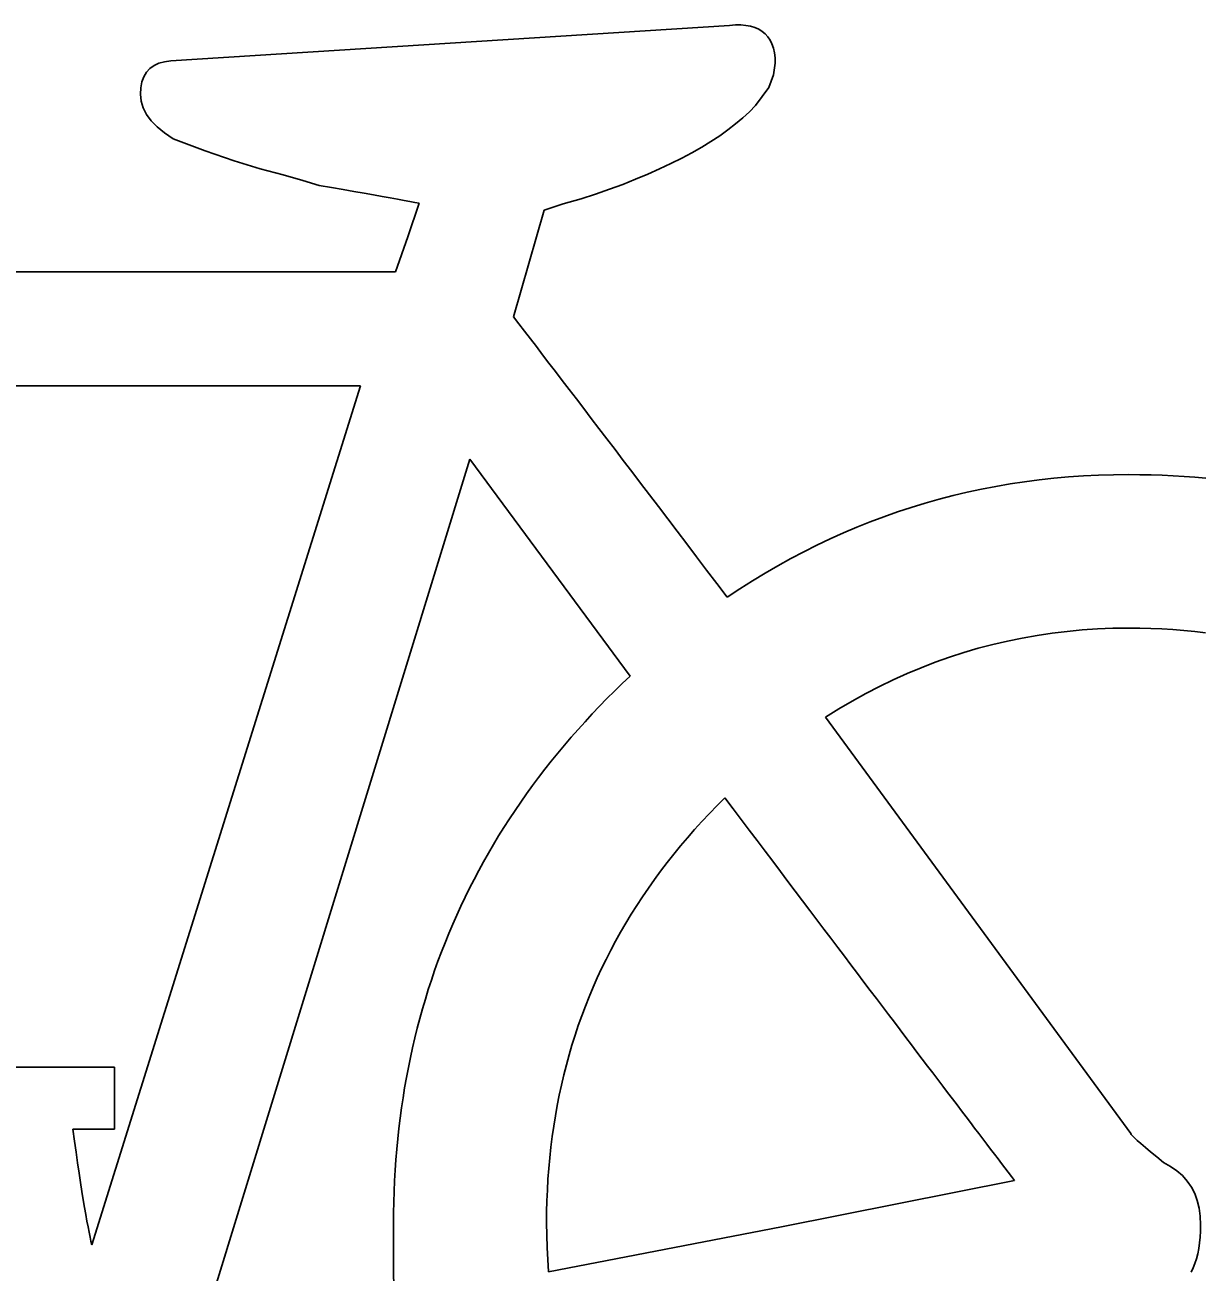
# Model space of a CAD drawing. Extents: x 99958 to 100176, y 99935 to 100011.
# Drawn here: x 100105.4869 to 100105.5497, y 99943.499 to 99943.5656 of the extents above; entities that cross this region are included whole.
import ezdxf

# ---------------------------------------------------------------- set-up
doc = ezdxf.new("R2010")
doc.units = 0
doc.layers.add('TR_SN_ConstructionSigns', color=7, linetype='Continuous')

msp = doc.modelspace()

# ---------------------------------------------------------------- linework, layer by layer
at = {"layer": 'TR_SN_ConstructionSigns'}
for p, q in [((100105.524464, 99943.565529), (100105.494671, 99943.563632)), ((100105.524779, 99943.56555), (100105.524464, 99943.565529)), ((100105.525072, 99943.565548), (100105.524779, 99943.56555)), ((100105.525344, 99943.565525), (100105.525072, 99943.565548)), ((100105.525594, 99943.565479), (100105.525344, 99943.565525)), ((100105.525822, 99943.565411), (100105.525594, 99943.565479)), ((100105.526028, 99943.56532), (100105.525822, 99943.565411)), ((100105.526213, 99943.565208), (100105.526028, 99943.56532)), ((100105.526376, 99943.565073), (100105.526213, 99943.565208)), ((100105.526517, 99943.564916), (100105.526376, 99943.565073)), ((100105.526637, 99943.564738), (100105.526517, 99943.564916)), ((100105.526734, 99943.564536), (100105.526637, 99943.564738)), ((100105.52681, 99943.564313), (100105.526734, 99943.564536)), ((100105.526865, 99943.564068), (100105.52681, 99943.564313)), ((100105.526897, 99943.5638), (100105.526865, 99943.564068)), ((100105.526908, 99943.56351), (100105.526897, 99943.5638)), ((100105.493364, 99943.563024), (100105.493223, 99943.562788)), ((100105.493545, 99943.563222), (100105.493364, 99943.563024)), ((100105.493766, 99943.563381), (100105.493545, 99943.563222)), ((100105.494028, 99943.563503), (100105.493766, 99943.563381)), ((100105.494329, 99943.563586), (100105.494028, 99943.563503)), ((100105.494671, 99943.563632), (100105.494329, 99943.563586)), ((100105.526821, 99943.562887), (100105.526908, 99943.56351)), ((100105.493122, 99943.562514), (100105.493062, 99943.562202)), ((100105.493223, 99943.562788), (100105.493122, 99943.562514)), ((100105.526559, 99943.562204), (100105.526821, 99943.562887)), ((100105.493062, 99943.562202), (100105.493042, 99943.561852)), ((100105.493042, 99943.561852), (100105.493077, 99943.561484)), ((100105.52586, 99943.561254), (100105.526559, 99943.562204)), ((100105.493077, 99943.561484), (100105.493184, 99943.561126)), ((100105.493184, 99943.561126), (100105.493362, 99943.560777)), ((100105.525532, 99943.560921), (100105.52586, 99943.561254)), ((100105.493362, 99943.560777), (100105.493611, 99943.560438)), ((100105.493611, 99943.560438), (100105.493931, 99943.560109)), ((100105.524793, 99943.56027), (100105.525176, 99943.560593)), ((100105.525176, 99943.560593), (100105.525532, 99943.560921)), ((100105.493931, 99943.560109), (100105.494322, 99943.559789)), ((100105.494322, 99943.559789), (100105.494785, 99943.55948)), ((100105.523944, 99943.559639), (100105.524382, 99943.559952)), ((100105.524382, 99943.559952), (100105.524793, 99943.56027)), ((100105.494785, 99943.55948), (100105.496489, 99943.558827)), ((100105.522465, 99943.558729), (100105.522985, 99943.559027)), ((100105.522985, 99943.559027), (100105.523478, 99943.559331)), ((100105.523478, 99943.559331), (100105.523944, 99943.559639)), ((100105.496489, 99943.558827), (100105.498039, 99943.558293)), ((100105.521343, 99943.558147), (100105.521918, 99943.558436)), ((100105.521918, 99943.558436), (100105.522465, 99943.558729)), ((100105.498039, 99943.558293), (100105.499433, 99943.557878)), ((100105.499433, 99943.557878), (100105.50066, 99943.557542)), ((100105.52011, 99943.557585), (100105.52074, 99943.557864)), ((100105.52074, 99943.557864), (100105.521343, 99943.558147)), ((100105.50066, 99943.557542), (100105.501706, 99943.557246)), ((100105.501706, 99943.557246), (100105.502571, 99943.556989)), ((100105.518057, 99943.556779), (100105.518769, 99943.557043)), ((100105.518769, 99943.557043), (100105.519453, 99943.557311)), ((100105.519453, 99943.557311), (100105.52011, 99943.557585)), ((100105.502571, 99943.556989), (100105.50323, 99943.556873)), ((100105.50323, 99943.556873), (100105.50385, 99943.556764)), ((100105.50385, 99943.556764), (100105.504431, 99943.556662)), ((100105.504431, 99943.556662), (100105.504973, 99943.556567)), ((100105.504973, 99943.556567), (100105.505477, 99943.556478)), ((100105.505477, 99943.556478), (100105.505941, 99943.556395)), ((100105.505941, 99943.556395), (100105.506367, 99943.556319)), ((100105.516551, 99943.556266), (100105.517317, 99943.55652)), ((100105.517317, 99943.55652), (100105.518057, 99943.556779)), ((100105.506367, 99943.556319), (100105.506755, 99943.55625)), ((100105.506755, 99943.55625), (100105.507103, 99943.556188)), ((100105.507103, 99943.556188), (100105.507413, 99943.556132)), ((100105.507917, 99943.556039), (100105.50731, 99943.554233)), ((100105.507413, 99943.556132), (100105.507684, 99943.556082)), ((100105.507684, 99943.556082), (100105.507917, 99943.556039)), ((100105.514572, 99943.555672), (100105.51559, 99943.555999)), ((100105.51559, 99943.555999), (100105.516551, 99943.556266)), ((100105.512943, 99943.549971), (100105.514572, 99943.555672)), ((100105.50731, 99943.554233), (100105.506646, 99943.552367)), ((100105.506646, 99943.552367), (100105.452542, 99943.552367)), ((100105.513232, 99943.549595), (100105.512943, 99943.549971)), ((100105.513532, 99943.549205), (100105.513232, 99943.549595)), ((100105.513842, 99943.548801), (100105.513532, 99943.549205)), ((100105.514162, 99943.548384), (100105.513842, 99943.548801)), ((100105.514493, 99943.547953), (100105.514162, 99943.548384)), ((100105.514834, 99943.547508), (100105.514493, 99943.547953)), ((100105.515184, 99943.547049), (100105.514834, 99943.547508)), ((100105.515546, 99943.546577), (100105.515184, 99943.547049)), ((100105.515917, 99943.546092), (100105.515546, 99943.546577)), ((100105.504779, 99943.546292), (100105.450215, 99943.546292)), ((100105.490449, 99943.50045), (100105.504779, 99943.546292)), ((100105.516298, 99943.545592), (100105.515917, 99943.546092)), ((100105.51669, 99943.545079), (100105.516298, 99943.545592)), ((100105.517092, 99943.544552), (100105.51669, 99943.545079)), ((100105.517504, 99943.544011), (100105.517092, 99943.544552)), ((100105.517927, 99943.543457), (100105.517504, 99943.544011)), ((100105.518359, 99943.542889), (100105.517927, 99943.543457)), ((100105.518802, 99943.542308), (100105.518359, 99943.542889)), ((100105.510618, 99943.54238), (100105.496308, 99943.495831)), ((100105.51916, 99943.530796), (100105.510618, 99943.54238)), ((100105.519255, 99943.541712), (100105.518802, 99943.542308)), ((100105.519719, 99943.541103), (100105.519255, 99943.541712)), ((100105.520192, 99943.540481), (100105.519719, 99943.541103)), ((100105.539436, 99943.541053), (100105.538668, 99943.540921)), ((100105.54021, 99943.54117), (100105.539436, 99943.541053)), ((100105.540988, 99943.541271), (100105.54021, 99943.54117)), ((100105.541771, 99943.541357), (100105.540988, 99943.541271)), ((100105.542559, 99943.541427), (100105.541771, 99943.541357)), ((100105.543353, 99943.541481), (100105.542559, 99943.541427)), ((100105.544151, 99943.54152), (100105.543353, 99943.541481)), ((100105.544954, 99943.541543), (100105.544151, 99943.54152)), ((100105.545762, 99943.541551), (100105.544954, 99943.541543)), ((100105.54636, 99943.541547), (100105.545762, 99943.541551)), ((100105.546954, 99943.541535), (100105.54636, 99943.541547)), ((100105.547545, 99943.541515), (100105.546954, 99943.541535)), ((100105.548133, 99943.541487), (100105.547545, 99943.541515)), ((100105.548717, 99943.541451), (100105.548133, 99943.541487)), ((100105.549299, 99943.541407), (100105.548717, 99943.541451)), ((100105.549877, 99943.541355), (100105.549299, 99943.541407)), ((100105.520676, 99943.539844), (100105.520192, 99943.540481)), ((100105.536393, 99943.540431), (100105.535645, 99943.540236)), ((100105.537146, 99943.54061), (100105.536393, 99943.540431)), ((100105.537905, 99943.540773), (100105.537146, 99943.54061)), ((100105.538668, 99943.540921), (100105.537905, 99943.540773)), ((100105.52117, 99943.539194), (100105.520676, 99943.539844)), ((100105.534163, 99943.5398), (100105.533429, 99943.539559)), ((100105.534901, 99943.540026), (100105.534163, 99943.5398)), ((100105.535645, 99943.540236), (100105.534901, 99943.540026)), ((100105.521674, 99943.53853), (100105.52117, 99943.539194)), ((100105.532701, 99943.539302), (100105.531977, 99943.53903)), ((100105.533429, 99943.539559), (100105.532701, 99943.539302)), ((100105.522188, 99943.537853), (100105.521674, 99943.53853)), ((100105.530545, 99943.538438), (100105.529837, 99943.538119)), ((100105.531259, 99943.538742), (100105.530545, 99943.538438)), ((100105.531977, 99943.53903), (100105.531259, 99943.538742)), ((100105.522713, 99943.537162), (100105.522188, 99943.537853)), ((100105.529133, 99943.537785), (100105.528435, 99943.537435)), ((100105.529837, 99943.538119), (100105.529133, 99943.537785)), ((100105.523248, 99943.536457), (100105.522713, 99943.537162)), ((100105.527741, 99943.537069), (100105.527052, 99943.536687)), ((100105.528435, 99943.537435), (100105.527741, 99943.537069)), ((100105.523793, 99943.535739), (100105.523248, 99943.536457)), ((100105.527052, 99943.536687), (100105.526369, 99943.536291)), ((100105.524348, 99943.535007), (100105.523793, 99943.535739)), ((100105.52569, 99943.535878), (100105.525016, 99943.53545)), ((100105.526369, 99943.536291), (100105.52569, 99943.535878)), ((100105.525016, 99943.53545), (100105.524348, 99943.535007)), ((100105.541672, 99943.53309), (100105.540873, 99943.532971)), ((100105.542477, 99943.533187), (100105.541672, 99943.53309)), ((100105.543288, 99943.533262), (100105.542477, 99943.533187)), ((100105.544104, 99943.533316), (100105.543288, 99943.533262)), ((100105.544926, 99943.533348), (100105.544104, 99943.533316)), ((100105.545754, 99943.533359), (100105.544926, 99943.533348)), ((100105.546353, 99943.533354), (100105.545754, 99943.533359)), ((100105.546947, 99943.533339), (100105.546353, 99943.533354)), ((100105.547538, 99943.533314), (100105.546947, 99943.533339)), ((100105.548124, 99943.533278), (100105.547538, 99943.533314)), ((100105.548706, 99943.533233), (100105.548124, 99943.533278)), ((100105.549284, 99943.533177), (100105.548706, 99943.533233)), ((100105.549858, 99943.533112), (100105.549284, 99943.533177)), ((100105.538511, 99943.532486), (100105.537735, 99943.532281)), ((100105.539293, 99943.532669), (100105.538511, 99943.532486)), ((100105.54008, 99943.532831), (100105.539293, 99943.532669)), ((100105.540873, 99943.532971), (100105.54008, 99943.532831)), ((100105.536201, 99943.531807), (100105.535443, 99943.531537)), ((100105.536965, 99943.532055), (100105.536201, 99943.531807)), ((100105.537735, 99943.532281), (100105.536965, 99943.532055)), ((100105.53469, 99943.531246), (100105.533943, 99943.530934)), ((100105.535443, 99943.531537), (100105.53469, 99943.531246)), ((100105.518743, 99943.530399), (100105.51916, 99943.530796)), ((100105.533202, 99943.5306), (100105.532467, 99943.530244)), ((100105.533943, 99943.530934), (100105.533202, 99943.5306)), ((100105.51793, 99943.529595), (100105.518333, 99943.529998)), ((100105.518333, 99943.529998), (100105.518743, 99943.530399)), ((100105.531738, 99943.529867), (100105.531014, 99943.529468)), ((100105.532467, 99943.530244), (100105.531738, 99943.529867)), ((100105.517145, 99943.528778), (100105.517534, 99943.529188)), ((100105.517534, 99943.529188), (100105.51793, 99943.529595)), ((100105.531014, 99943.529468), (100105.530297, 99943.529048)), ((100105.516763, 99943.528366), (100105.517145, 99943.528778)), ((100105.530297, 99943.529048), (100105.529585, 99943.528606)), ((100105.529585, 99943.528606), (100105.545878, 99943.506384)), ((100105.51602, 99943.527531), (100105.516388, 99943.52795)), ((100105.516388, 99943.52795), (100105.516763, 99943.528366)), ((100105.515305, 99943.526685), (100105.515659, 99943.52711)), ((100105.515659, 99943.52711), (100105.51602, 99943.527531)), ((100105.514958, 99943.526257), (100105.515305, 99943.526685)), ((100105.514285, 99943.525392), (100105.514618, 99943.525826)), ((100105.514618, 99943.525826), (100105.514958, 99943.526257)), ((100105.51396, 99943.524955), (100105.514285, 99943.525392)), ((100105.513329, 99943.524072), (100105.513641, 99943.524515)), ((100105.513641, 99943.524515), (100105.51396, 99943.524955)), ((100105.513024, 99943.523626), (100105.513329, 99943.524072)), ((100105.523801, 99943.523887), (100105.523392, 99943.523464)), ((100105.524219, 99943.524306), (100105.523801, 99943.523887)), ((100105.524658, 99943.523723), (100105.524219, 99943.524306)), ((100105.512435, 99943.522725), (100105.512726, 99943.523177)), ((100105.512726, 99943.523177), (100105.513024, 99943.523626)), ((100105.523392, 99943.523464), (100105.522993, 99943.523037)), ((100105.525092, 99943.523147), (100105.524658, 99943.523723)), ((100105.525521, 99943.522578), (100105.525092, 99943.523147)), ((100105.512151, 99943.52227), (100105.512435, 99943.522725)), ((100105.522603, 99943.522607), (100105.522222, 99943.522172)), ((100105.522993, 99943.523037), (100105.522603, 99943.522607)), ((100105.525944, 99943.522017), (100105.525521, 99943.522578)), ((100105.511605, 99943.521351), (100105.511875, 99943.521812)), ((100105.511875, 99943.521812), (100105.512151, 99943.52227)), ((100105.522222, 99943.522172), (100105.521851, 99943.521734)), ((100105.526362, 99943.521462), (100105.525944, 99943.522017)), ((100105.511342, 99943.520886), (100105.511605, 99943.521351)), ((100105.52149, 99943.521291), (100105.521137, 99943.520845)), ((100105.521851, 99943.521734), (100105.52149, 99943.521291)), ((100105.526774, 99943.520916), (100105.526362, 99943.521462)), ((100105.511086, 99943.520419), (100105.511342, 99943.520886)), ((100105.521137, 99943.520845), (100105.520794, 99943.520395)), ((100105.527181, 99943.520376), (100105.526774, 99943.520916)), ((100105.510596, 99943.519476), (100105.510837, 99943.519949)), ((100105.510837, 99943.519949), (100105.511086, 99943.520419)), ((100105.520461, 99943.519941), (100105.520137, 99943.519483)), ((100105.520794, 99943.520395), (100105.520461, 99943.519941)), ((100105.527582, 99943.519844), (100105.527181, 99943.520376)), ((100105.527978, 99943.519319), (100105.527582, 99943.519844)), ((100105.510361, 99943.518999), (100105.510596, 99943.519476)), ((100105.520137, 99943.519483), (100105.519822, 99943.519022)), ((100105.528368, 99943.518801), (100105.527978, 99943.519319)), ((100105.509912, 99943.518037), (100105.510133, 99943.51852)), ((100105.510133, 99943.51852), (100105.510361, 99943.518999)), ((100105.519517, 99943.518556), (100105.519221, 99943.518087)), ((100105.519822, 99943.519022), (100105.519517, 99943.518556)), ((100105.528753, 99943.518291), (100105.528368, 99943.518801)), ((100105.509699, 99943.517552), (100105.509912, 99943.518037)), ((100105.519221, 99943.518087), (100105.518934, 99943.517614)), ((100105.529133, 99943.517788), (100105.528753, 99943.518291)), ((100105.529507, 99943.517293), (100105.529133, 99943.517788)), ((100105.509492, 99943.517063), (100105.509699, 99943.517552)), ((100105.518657, 99943.517137), (100105.518389, 99943.516655)), ((100105.518934, 99943.517614), (100105.518657, 99943.517137)), ((100105.529875, 99943.516804), (100105.529507, 99943.517293)), ((100105.509099, 99943.516077), (100105.509292, 99943.516572)), ((100105.509292, 99943.516572), (100105.509492, 99943.517063)), ((100105.518389, 99943.516655), (100105.518131, 99943.516171)), ((100105.530238, 99943.516323), (100105.529875, 99943.516804)), ((100105.508914, 99943.515579), (100105.509099, 99943.516077)), ((100105.518131, 99943.516171), (100105.517882, 99943.515682)), ((100105.530596, 99943.51585), (100105.530238, 99943.516323)), ((100105.530948, 99943.515383), (100105.530596, 99943.51585)), ((100105.508735, 99943.515079), (100105.508914, 99943.515579)), ((100105.517642, 99943.515189), (100105.517412, 99943.514693)), ((100105.517882, 99943.515682), (100105.517642, 99943.515189)), ((100105.531295, 99943.514924), (100105.530948, 99943.515383)), ((100105.508399, 99943.514068), (100105.508563, 99943.514575)), ((100105.508563, 99943.514575), (100105.508735, 99943.515079)), ((100105.517412, 99943.514693), (100105.517191, 99943.514192)), ((100105.531636, 99943.514472), (100105.531295, 99943.514924)), ((100105.531972, 99943.514028), (100105.531636, 99943.514472)), ((100105.508241, 99943.513559), (100105.508399, 99943.514068)), ((100105.517191, 99943.514192), (100105.51698, 99943.513688)), ((100105.532303, 99943.513591), (100105.531972, 99943.514028)), ((100105.50809, 99943.513046), (100105.508241, 99943.513559)), ((100105.516778, 99943.51318), (100105.516585, 99943.512668)), ((100105.51698, 99943.513688), (100105.516778, 99943.51318)), ((100105.532628, 99943.513161), (100105.532303, 99943.513591)), ((100105.532947, 99943.512738), (100105.532628, 99943.513161)), ((100105.50781, 99943.512011), (100105.507947, 99943.51253)), ((100105.507947, 99943.51253), (100105.50809, 99943.513046)), ((100105.516585, 99943.512668), (100105.516402, 99943.512152)), ((100105.533261, 99943.512323), (100105.532947, 99943.512738)), ((100105.50768, 99943.511489), (100105.50781, 99943.512011)), ((100105.516402, 99943.512152), (100105.516228, 99943.511632)), ((100105.53357, 99943.511915), (100105.533261, 99943.512323)), ((100105.533873, 99943.511514), (100105.53357, 99943.511915)), ((100105.507558, 99943.510964), (100105.50768, 99943.511489)), ((100105.516064, 99943.511109), (100105.515909, 99943.510581)), ((100105.516228, 99943.511632), (100105.516064, 99943.511109)), ((100105.534171, 99943.511121), (100105.533873, 99943.511514)), ((100105.534463, 99943.510735), (100105.534171, 99943.511121)), ((100105.507333, 99943.509905), (100105.507442, 99943.510436)), ((100105.507442, 99943.510436), (100105.507558, 99943.510964)), ((100105.515909, 99943.510581), (100105.515763, 99943.51005)), ((100105.53475, 99943.510356), (100105.534463, 99943.510735)), ((100105.482828, 99943.509933), (100105.491665, 99943.509933)), ((100105.491665, 99943.509933), (100105.491665, 99943.506619)), ((100105.507232, 99943.509371), (100105.507333, 99943.509905)), ((100105.515763, 99943.51005), (100105.515627, 99943.509515)), ((100105.535031, 99943.509985), (100105.53475, 99943.510356)), ((100105.535307, 99943.509621), (100105.535031, 99943.509985)), ((100105.507137, 99943.508834), (100105.507232, 99943.509371)), ((100105.515627, 99943.509515), (100105.5155, 99943.508976)), ((100105.535577, 99943.509264), (100105.535307, 99943.509621)), ((100105.535842, 99943.508914), (100105.535577, 99943.509264)), ((100105.50705, 99943.508294), (100105.507137, 99943.508834)), ((100105.5155, 99943.508976), (100105.515383, 99943.508433)), ((100105.536102, 99943.508572), (100105.535842, 99943.508914)), ((100105.536356, 99943.508237), (100105.536102, 99943.508572)), ((100105.506969, 99943.507751), (100105.50705, 99943.508294)), ((100105.515275, 99943.507886), (100105.515176, 99943.507335)), ((100105.515383, 99943.508433), (100105.515275, 99943.507886)), ((100105.536605, 99943.50791), (100105.536356, 99943.508237)), ((100105.536848, 99943.507589), (100105.536605, 99943.50791)), ((100105.506829, 99943.506655), (100105.506895, 99943.507204)), ((100105.506895, 99943.507204), (100105.506969, 99943.507751)), ((100105.515176, 99943.507335), (100105.515087, 99943.506781)), ((100105.537086, 99943.507276), (100105.536848, 99943.507589)), ((100105.537318, 99943.506971), (100105.537086, 99943.507276)), ((100105.491665, 99943.506619), (100105.489434, 99943.506619)), ((100105.489434, 99943.506619), (100105.489523, 99943.505987)), ((100105.506769, 99943.506103), (100105.506829, 99943.506655)), ((100105.515087, 99943.506781), (100105.515007, 99943.506222)), ((100105.537545, 99943.506672), (100105.537318, 99943.506971)), ((100105.537766, 99943.506381), (100105.537545, 99943.506672)), ((100105.489523, 99943.505987), (100105.489608, 99943.505386)), ((100105.506717, 99943.505548), (100105.506769, 99943.506103)), ((100105.515007, 99943.506222), (100105.514936, 99943.50566)), ((100105.537982, 99943.506098), (100105.537766, 99943.506381)), ((100105.538192, 99943.505821), (100105.537982, 99943.506098)), ((100105.538397, 99943.505552), (100105.538192, 99943.505821)), ((100105.545878, 99943.506384), (100105.545899, 99943.506341)), ((100105.545899, 99943.506341), (100105.545964, 99943.506266)), ((100105.545964, 99943.506266), (100105.546072, 99943.506159)), ((100105.546072, 99943.506159), (100105.546223, 99943.506019)), ((100105.546223, 99943.506019), (100105.546417, 99943.505848)), ((100105.546417, 99943.505848), (100105.546654, 99943.505644)), ((100105.489608, 99943.505386), (100105.489691, 99943.504816)), ((100105.506671, 99943.504989), (100105.506717, 99943.505548)), ((100105.514936, 99943.50566), (100105.514875, 99943.505094)), ((100105.538597, 99943.50529), (100105.538397, 99943.505552)), ((100105.538791, 99943.505036), (100105.538597, 99943.50529)), ((100105.546654, 99943.505644), (100105.546934, 99943.505407)), ((100105.546934, 99943.505407), (100105.547257, 99943.505139)), ((100105.547257, 99943.505139), (100105.547624, 99943.504838)), ((100105.489691, 99943.504816), (100105.489771, 99943.504278)), ((100105.506633, 99943.504428), (100105.506671, 99943.504989)), ((100105.514824, 99943.504523), (100105.514781, 99943.50395)), ((100105.514875, 99943.505094), (100105.514824, 99943.504523)), ((100105.53898, 99943.504789), (100105.538791, 99943.505036)), ((100105.539163, 99943.504549), (100105.53898, 99943.504789)), ((100105.539341, 99943.504316), (100105.539163, 99943.504549)), ((100105.547624, 99943.504838), (100105.547999, 99943.504634)), ((100105.547999, 99943.504634), (100105.548336, 99943.504401)), ((100105.489771, 99943.504278), (100105.489848, 99943.503772)), ((100105.506576, 99943.503296), (100105.506601, 99943.503863)), ((100105.506601, 99943.503863), (100105.506633, 99943.504428)), ((100105.514781, 99943.50395), (100105.514749, 99943.503372)), ((100105.527243, 99943.501408), (100105.53968, 99943.503873)), ((100105.539513, 99943.504091), (100105.539341, 99943.504316)), ((100105.53968, 99943.503873), (100105.539513, 99943.504091)), ((100105.548336, 99943.504401), (100105.548632, 99943.504139)), ((100105.548632, 99943.504139), (100105.54889, 99943.503849)), ((100105.54889, 99943.503849), (100105.549107, 99943.503531)), ((100105.489848, 99943.503772), (100105.489921, 99943.503298)), ((100105.489921, 99943.503298), (100105.489992, 99943.502855)), ((100105.506559, 99943.502726), (100105.506576, 99943.503296)), ((100105.514749, 99943.503372), (100105.514725, 99943.50279)), ((100105.549107, 99943.503531), (100105.549285, 99943.503184)), ((100105.549285, 99943.503184), (100105.549424, 99943.502808)), ((100105.489992, 99943.502855), (100105.49006, 99943.502443)), ((100105.506548, 99943.502152), (100105.506559, 99943.502726)), ((100105.514725, 99943.50279), (100105.514711, 99943.502204)), ((100105.549424, 99943.502808), (100105.549523, 99943.502404)), ((100105.49006, 99943.502443), (100105.490124, 99943.502064)), ((100105.490124, 99943.502064), (100105.490186, 99943.501716)), ((100105.506545, 99943.501575), (100105.506548, 99943.502152)), ((100105.514711, 99943.502204), (100105.514706, 99943.501615)), ((100105.549523, 99943.502404), (100105.549582, 99943.501972)), ((100105.549582, 99943.501972), (100105.549602, 99943.501511)), ((100105.490186, 99943.501716), (100105.490245, 99943.501399)), ((100105.490245, 99943.501399), (100105.4903, 99943.501115)), ((100105.506547, 99943.499675), (100105.506545, 99943.501575)), ((100105.514706, 99943.501615), (100105.514731, 99943.500308)), ((100105.514807, 99943.499002), (100105.527243, 99943.501408)), ((100105.549595, 99943.501175), (100105.549577, 99943.500854)), ((100105.549602, 99943.501511), (100105.549595, 99943.501175)), ((100105.4903, 99943.501115), (100105.490353, 99943.500861)), ((100105.490353, 99943.500861), (100105.490403, 99943.50064)), ((100105.490403, 99943.50064), (100105.490449, 99943.50045)), ((100105.549545, 99943.500546), (100105.549501, 99943.500251)), ((100105.549577, 99943.500854), (100105.549545, 99943.500546)), ((100105.514731, 99943.500308), (100105.514807, 99943.499002)), ((100105.549444, 99943.499971), (100105.549374, 99943.499704)), ((100105.549501, 99943.500251), (100105.549444, 99943.499971)), ((100105.506554, 99943.497537), (100105.506547, 99943.499675)), ((100105.549197, 99943.499211), (100105.549089, 99943.498985)), ((100105.549292, 99943.49945), (100105.549197, 99943.499211)), ((100105.549374, 99943.499704), (100105.549292, 99943.49945))]:
    msp.add_line(p, q, dxfattribs=at)

doc.saveas('drawing.dxf')
